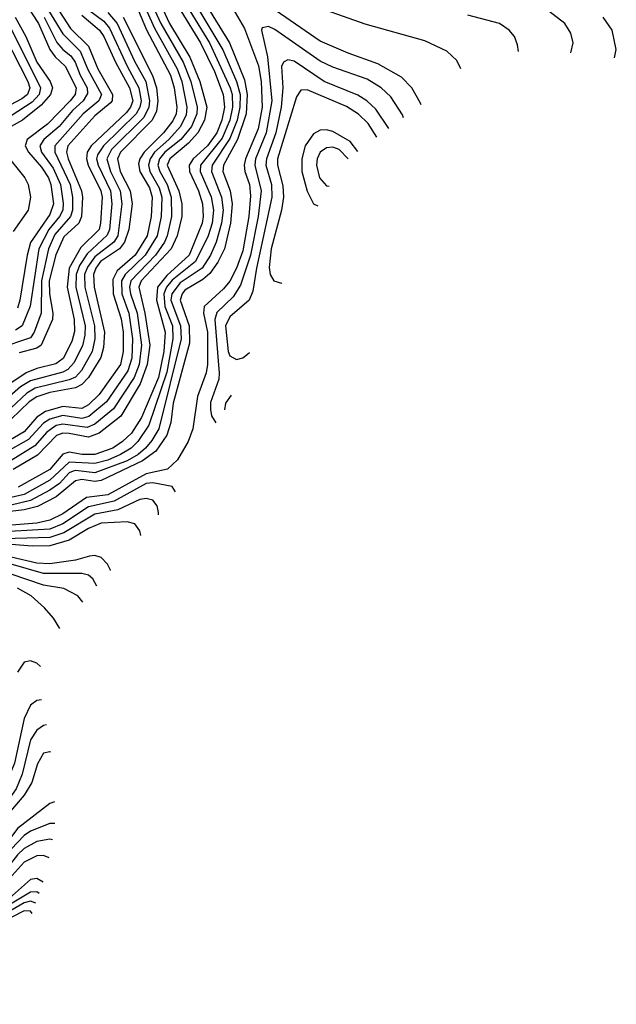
# Model space of a CAD drawing. Header units: inches. Extents: x 990535 to 1117859, y 769386 to 892122.
# Tile 672 of 1056: x 1095436 to 1097291, y 830000 to 833062. Entities that reach past the tile are written whole.
import ezdxf

# ---------------------------------------------------------------- set-up
doc = ezdxf.new("R2010")
doc.units = ezdxf.units.IN
doc.header["$MEASUREMENT"] = 0
doc.layers.add('B0893', color=7, linetype='Continuous')

msp = doc.modelspace()

# ---------------------------------------------------------------- linework, layer by layer
at = {"layer": 'B0893', "color": 5}
for points, elevation in [([(1095490, 833151.1), (1095570, 833018.5), (1095624.7, 832964.7), (1095647.8, 832907.8), (1095690.9, 832830), (1095682.7, 832810), (1095633.4, 832770), (1095545.4, 832670), (1095545.5, 832650), (1095593.2, 832550), (1095600.6, 832510), (1095600, 832470), (1095594.2, 832450), (1095545.7, 832394.3), (1095526.2, 832350), (1095504.2, 832250), (1095502.9, 832150), (1095481.6, 832090), (1095470, 832072.7), (1095370, 832040.2)], 4260), ([(1095860.5, 833140.5), (1095902.2, 833050), (1095965.5, 832945.5), (1095996.5, 832870), (1096017.8, 832790), (1096010.9, 832750), (1095990.3, 832710), (1095961.4, 832678.6), (1095902.7, 832630), (1095895.3, 832610), (1095931.2, 832530), (1095939.9, 832490), (1095940.9, 832450), (1095925.7, 832390), (1095907.5, 832350), (1095814.1, 832250), (1095806.3, 832230), (1095825.8, 832150), (1095840.6, 832050), (1095832.2, 831990), (1095811.2, 831930), (1095750.3, 831829.7), (1095683.6, 831776.4), (1095650, 831763.4), (1095590, 831775.7), (1095570, 831776.2), (1095550.4, 831769.6), (1095492.1, 831707.9), (1095416.4, 831663.6)], 4480), ([(1095510, 833165.2), (1095594.6, 833034.6), (1095650, 832979.9), (1095679.4, 832910), (1095724.5, 832830), (1095723.8, 832810), (1095717.7, 832802.3), (1095670, 832763.8), (1095586, 832670), (1095582.1, 832650), (1095586.7, 832630), (1095628.7, 832530), (1095631.9, 832510), (1095628.9, 832450), (1095620.7, 832430), (1095573.1, 832386.9), (1095548.8, 832331.2), (1095528.3, 832250), (1095529.1, 832210), (1095539.4, 832150), (1095538, 832130), (1095503.2, 832050), (1095490, 832040.6), (1095434.3, 832025.7)], 4280), ([(1096092.1, 833110), (1096135, 833035), (1096178.3, 832918.4), (1096187, 832870), (1096190.6, 832790), (1096177.5, 832722.5), (1096138.2, 832630), (1096134.1, 832610), (1096136.6, 832590), (1096151, 832550), (1096154.2, 832514.2), (1096148.4, 832450), (1096130, 832343.7), (1096110.6, 832289.4), (1096090, 832249.3), (1096070, 832225), (1096009.6, 832170), (1096008.2, 832150), (1096019.9, 832090), (1096020.4, 831990), (1096016, 831964), (1095989.1, 831890), (1095974.6, 831790), (1095960.3, 831750), (1095926.7, 831693.3), (1095896.1, 831663.9), (1095829.5, 831650), (1095710, 831584.2), (1095643.7, 831576.3), (1095570, 831525.5), (1095530, 831506), (1095490, 831496.3), (1095370, 831487.4)], 4620), ([(1096015, 833110), (1096088.4, 832990), (1096135.6, 832875.6), (1096143.4, 832830), (1096140.6, 832770), (1096113.1, 832690), (1096069.7, 832610), (1096067.9, 832590), (1096090.2, 832530), (1096096.6, 832490), (1096092, 832430), (1096072.7, 832350), (1096052.2, 832307.8), (1096027.1, 832272.9), (1096005.6, 832254.4), (1095950, 832221.2), (1095941.2, 832210), (1095935.2, 832190), (1095962.7, 832110), (1095964, 832056), (1095913.1, 831870), (1095906.6, 831810), (1095894.1, 831770), (1095859.8, 831720.2), (1095818.4, 831690), (1095690, 831629.2), (1095670, 831626.4), (1095630, 831632.3), (1095610, 831628.5), (1095550, 831578.1), (1095491.3, 831548.7), (1095450, 831537.4), (1095370, 831528.7)], 4580), ([(1095822.7, 833110), (1095855.4, 833035.5), (1095925.5, 832910), (1095940.2, 832870), (1095956.1, 832790), (1095953.9, 832766.1), (1095935.8, 832730), (1095900.1, 832690), (1095855.7, 832650), (1095841.6, 832630), (1095836.4, 832610), (1095841.2, 832590), (1095870, 832539.5), (1095877.9, 832510), (1095876.6, 832450), (1095864.2, 832390), (1095826.8, 832330), (1095764.2, 832270), (1095753, 832250), (1095753.7, 832210), (1095775.2, 832150), (1095786.8, 832070), (1095784.8, 832010), (1095772.4, 831970), (1095705.7, 831874.3), (1095651.6, 831828.4), (1095630, 831821.8), (1095570, 831831.7), (1095530, 831820.4), (1095510, 831807.4), (1095463.4, 831756.6), (1095390, 831715.2)], 4440), ([(1095838.8, 833130), (1095874.8, 833050), (1095945, 832930), (1095968.2, 832870), (1095987.7, 832790), (1095986.8, 832770), (1095970.3, 832729.7), (1095937, 832690), (1095887.7, 832650), (1095871.1, 832630), (1095865.9, 832610), (1095871.5, 832590), (1095895.3, 832550), (1095906.8, 832510), (1095908, 832450), (1095894.8, 832390), (1095886.7, 832370), (1095858.5, 832330), (1095782.2, 832250), (1095777.8, 832230), (1095780.6, 832210), (1095801.1, 832150), (1095815.2, 832050), (1095807.3, 831990), (1095792.7, 831950), (1095727.9, 831852.1), (1095670, 831804.5), (1095646, 831794), (1095570, 831804.5), (1095550, 831800), (1095520.3, 831779.7), (1095483, 831737), (1095410, 831691.1)], 4460), ([(1095453.6, 833113.6), (1095495.3, 833050), (1095530, 832969.8), (1095546.8, 832946.8), (1095578, 832918), (1095611.8, 832850), (1095609.3, 832830), (1095593.2, 832810), (1095522.8, 832737.2), (1095460, 832690), (1095453.8, 832670), (1095463.5, 832650), (1095503.8, 832603.8), (1095525.4, 832570), (1095533, 832550), (1095541.2, 832490), (1095530, 832456.9), (1095469.8, 832369.8), (1095459.1, 832330), (1095436.6, 832190), (1095430, 832165.1)], 4220), ([(1096684, 832797.4), (1096682.5, 832802.5), (1096655.6, 832850), (1096623.4, 832883.5), (1096550, 832925.3), (1096457.9, 832957.9), (1096370, 832995.2), (1096170, 833134.5)], 4620), ([(1097150.1, 832958.8), (1097156.8, 832990), (1097150, 833020.7), (1097130.7, 833050), (1097054.5, 833110)], 4540), ([(1095650, 833093.2), (1095697.4, 833057.4), (1095715.7, 833035.7), (1095770, 832917.6), (1095807.2, 832850), (1095813.8, 832810), (1095810.3, 832790), (1095798.7, 832770), (1095696.6, 832670), (1095678, 832642), (1095675.5, 832630), (1095680, 832610), (1095718.4, 832530), (1095722.4, 832490), (1095715.2, 832410), (1095708.3, 832391.7), (1095646, 832334), (1095622.4, 832297.6), (1095611.5, 832270), (1095611.3, 832230), (1095639.4, 832110), (1095639.2, 832080.8), (1095631.6, 832048.4), (1095604.9, 831995.1), (1095586, 831974), (1095570, 831966), (1095470, 831939.6), (1095439.1, 831920.9), (1095390, 831878.4)], 4340), ([(1095805.5, 833090), (1095830.7, 833030.7), (1095904.9, 832890), (1095916.7, 832850), (1095924.8, 832790), (1095922.9, 832770), (1095912.7, 832747.3), (1095883.5, 832710), (1095823.1, 832650), (1095810, 832630), (1095805.9, 832614.1), (1095809.4, 832590), (1095839.4, 832539.4), (1095848.5, 832510), (1095845.2, 832450), (1095833, 832390), (1095795.3, 832330), (1095738.9, 832281.1), (1095725.4, 832254.6), (1095727.1, 832210), (1095752.1, 832132.1), (1095757.6, 832090), (1095757.8, 832030), (1095749.5, 831990), (1095683.8, 831896.2), (1095650, 831864.2), (1095630, 831853), (1095570, 831858.8), (1095516.4, 831843.6), (1095490, 831826.4), (1095450, 831780.5), (1095390, 831745.7)], 4420), ([(1095990, 833098.3), (1096068.2, 832968.2), (1096110.4, 832870), (1096121.3, 832830), (1096121, 832790), (1096112.8, 832750), (1096090, 832692.5), (1096034.5, 832610), (1096032.6, 832590), (1096063.7, 832510), (1096068.6, 832470), (1096064, 832430), (1096047.3, 832370), (1096029.4, 832330), (1096003.5, 832290), (1095935.7, 832244.3), (1095909.8, 832210), (1095906.7, 832190), (1095936.6, 832110), (1095938.2, 832070), (1095868.4, 831790), (1095846.9, 831753.1), (1095827.3, 831730), (1095804.3, 831710), (1095770, 831690.8), (1095670, 831652.8), (1095610, 831660.2), (1095602.3, 831657.7), (1095590, 831652.6), (1095560, 831620), (1095530, 831598.8), (1095470, 831566.9), (1095410, 831552.7)], 4560), ([(1095965.1, 833090), (1096026.7, 832990), (1096090.9, 832850), (1096097.1, 832830), (1096098.1, 832790), (1096089.2, 832750), (1096065.9, 832694.1), (1095998.2, 832610), (1095997.5, 832590), (1096031.2, 832511.2), (1096038.9, 832470), (1096034.8, 832430), (1096022.4, 832390), (1095983.4, 832310), (1095910, 832251.9), (1095892.3, 832230), (1095884.1, 832210), (1095887.5, 832170), (1095910.9, 832110), (1095912.6, 832070), (1095893.7, 831966.3), (1095838.3, 831801.7), (1095803.3, 831750), (1095782.5, 831730), (1095750.1, 831710), (1095710, 831692.7), (1095670, 831682.2), (1095590, 831686), (1095530, 831630), (1095450, 831586), (1095410, 831576)], 4540), ([(1095710, 833084.9), (1095739, 833050), (1095793.4, 832933.4), (1095828.4, 832870), (1095839.9, 832810), (1095838.2, 832790), (1095821.8, 832758.2), (1095721.7, 832658.3), (1095707.5, 832630), (1095718.7, 832590), (1095748.7, 832530), (1095753.5, 832490), (1095741.2, 832390), (1095728.8, 832370), (1095670, 832325.3), (1095647.3, 832292.7), (1095638.2, 832270), (1095639, 832230), (1095669, 832110), (1095669.7, 832070), (1095661.2, 832030), (1095628.6, 831971.4), (1095609.4, 831950.6), (1095590, 831941.8), (1095484.1, 831915.9), (1095458.9, 831901.1), (1095410, 831855.1)], 4360), ([(1095937.3, 833090), (1095998.3, 832990), (1096041.5, 832901.5), (1096069.4, 832830), (1096073.4, 832790), (1096064.4, 832750), (1096048.8, 832710), (1096020.3, 832670), (1095976.1, 832630), (1095963.2, 832610), (1095964.7, 832590), (1095992.1, 832530), (1096004.2, 832490), (1096007.2, 832450), (1096003.8, 832430), (1095962.7, 832330), (1095893.3, 832266.7), (1095864.6, 832230), (1095861.2, 832190), (1095888.3, 832090), (1095884.1, 832030), (1095867.4, 831950), (1095815.4, 831824.6), (1095783.6, 831776.4), (1095755.6, 831750), (1095725.6, 831730), (1095670, 831710), (1095630.3, 831710.3), (1095590, 831717.5), (1095570, 831711.1), (1095530, 831663.2), (1095431.4, 831608.6)], 4520), ([(1096807.7, 832909.1), (1096795.2, 832935.2), (1096764.5, 832964.5), (1096696.1, 832996.1), (1096510, 833048.5), (1096390, 833091)], 4580), ([(1095422, 833070), (1095455.6, 833010), (1095490, 832929.8), (1095531.3, 832870), (1095538.4, 832850), (1095532.1, 832830), (1095503.3, 832796.7), (1095444.8, 832750), (1095384.3, 832715.7)], 4180), ([(1095630, 833076.6), (1095684, 833030), (1095698.2, 833010), (1095733.7, 832930), (1095777.2, 832850), (1095787.6, 832810), (1095781.1, 832790), (1095767.8, 832772.2), (1095658.3, 832670), (1095645.7, 832650), (1095644.2, 832630), (1095649.6, 832610), (1095688.1, 832530), (1095692.7, 832510), (1095687.8, 832430), (1095683.1, 832410), (1095626.7, 832353.3), (1095590.5, 832289.5), (1095583.5, 832230), (1095605.7, 832130), (1095607.1, 832092.9), (1095598.1, 832061.9), (1095571.5, 832008.5), (1095548.3, 831991.7), (1095490, 831977.4), (1095456, 831964), (1095390, 831919.7)], 4320), ([(1095401.6, 833050), (1095501.2, 832850), (1095497.2, 832830), (1095474.6, 832805.4), (1095410, 832763)], 4160), ([(1095758.2, 833070), (1095849.2, 832889.2), (1095861.8, 832850), (1095866.2, 832810), (1095862, 832778), (1095848, 832750), (1095749.5, 832650), (1095740, 832630), (1095748.5, 832590), (1095779.7, 832530), (1095785.6, 832490), (1095776.1, 832410), (1095761.9, 832370), (1095746.5, 832350), (1095687.4, 832310), (1095673.2, 832290), (1095666.1, 832270), (1095667.7, 832230), (1095700.3, 832090), (1095697.1, 832042.9), (1095688.2, 832011.8), (1095650, 831949.7), (1095630, 831927.4), (1095610, 831917.3), (1095530, 831902.7), (1095490, 831889.5), (1095466, 831874), (1095410, 831819.4)], 4380), ([(1095512.4, 833070), (1095551.7, 832991.7), (1095570, 832970), (1095595.3, 832950), (1095609.1, 832930), (1095623.9, 832890), (1095645.9, 832850), (1095647.5, 832832.6), (1095633.7, 832810), (1095600.5, 832779.5), (1095558.9, 832730), (1095511.6, 832690), (1095499.3, 832670), (1095504.6, 832650), (1095540.6, 832600.6), (1095563.6, 832550), (1095571.9, 832491.9), (1095570.3, 832470), (1095560.2, 832450), (1095526.7, 832410), (1095495.9, 832350), (1095469, 832171), (1095444.4, 832110), (1095423.6, 832096.4)], 4240), ([(1096987.4, 832963.6), (1096984, 832984), (1096975, 833010), (1096958.3, 833030), (1096927.6, 833050), (1096830, 833076.7)], 4560), ([(1097285.1, 832943.8), (1097291.1, 832970), (1097277.9, 833030), (1097250.5, 833070.5)], 4520), ([(1096210, 833041.2), (1096190, 833036.9), (1096188.1, 833030), (1096206.6, 832946.6), (1096220.1, 832810), (1096202.4, 832710), (1096169.9, 832630), (1096167.3, 832610), (1096186.6, 832530), (1096178.2, 832450), (1096153.6, 832330), (1096123.2, 832236.8), (1096099.5, 832200.5), (1096048.7, 832151.3), (1096043.1, 832130), (1096056.9, 831963.1), (1096055.6, 831944.4), (1096030, 831871.3), (1096029.5, 831850), (1096032.3, 831830), (1096045.8, 831808.1)], 4640), ([(1096629.1, 832757.1), (1096626.1, 832766.1), (1096590, 832822.1), (1096559.9, 832850), (1096516.9, 832876.9), (1096410, 832914.2), (1096370, 832933.5), (1096230, 833031.5), (1096210, 833041.2)], 4640), ([(1095390.4, 833010), (1095462, 832870), (1095468.3, 832850), (1095461, 832830), (1095443.3, 832816.7), (1095390, 832787.7)], 4140), ([(1096270, 832937.4), (1096256.4, 832930), (1096250, 832916.8), (1096254.3, 832850), (1096249.7, 832790), (1096233, 832710), (1096203.2, 832630), (1096201.9, 832610), (1096218.8, 832550), (1096220.4, 832510), (1096172.6, 832290), (1096161.6, 832218.4), (1096150, 832190), (1096090, 832138.3), (1096076, 832110), (1096084.6, 832030), (1096090, 832017.1), (1096110, 832005), (1096130, 832011), (1096150, 832025.8), (1096151.1, 832026.9)], 4660), ([(1096584, 832724), (1096543.9, 832783.9), (1096515.1, 832810), (1096487.5, 832827.5), (1096382.7, 832870), (1096290, 832933), (1096270, 832937.4)], 4660), ([(1096330, 832844.3), (1096310, 832843.2), (1096297.3, 832822.7), (1096237.8, 832630), (1096237.6, 832610), (1096254.3, 832545.7), (1096256.6, 832510), (1096250.4, 832470), (1096217.7, 832350), (1096211.4, 832291.4), (1096214.6, 832270), (1096226.2, 832250), (1096250, 832243.4), (1096251.1, 832243.9)], 4680), ([(1096546.9, 832697), (1096519.3, 832739.3), (1096490, 832768.3), (1096452.3, 832792.3), (1096330, 832844.3)], 4680), ([(1096390, 832720.1), (1096370, 832718.8), (1096350, 832707.4), (1096324.1, 832670), (1096313, 832630), (1096313.4, 832590), (1096330, 832529.4), (1096350, 832489.6), (1096363.2, 832483.6)], 4720), ([(1096487.3, 832652.9), (1096464, 832684), (1096410, 832714.9), (1096390, 832720.1)], 4720), ([(1096410, 832665.6), (1096390, 832663.9), (1096370.1, 832650), (1096361.4, 832630), (1096359.5, 832610), (1096368.6, 832570), (1096390, 832545.7), (1096398.3, 832544.5)], 4740), ([(1096457.3, 832630.1), (1096430, 832658.8), (1096410, 832665.6)], 4740), ([(1095388.8, 832648.8), (1095452.6, 832570), (1095462.9, 832550), (1095469.5, 832510), (1095462.6, 832470), (1095416.2, 832403.8)], 4180), ([(1096074.6, 831849.1), (1096077.5, 831870), (1096094.8, 831894.6)], 4640), ([(1095921.2, 831594.3), (1095910.8, 831610.8), (1095850, 831622.2), (1095830, 831620.3), (1095730, 831565), (1095650, 831547.5), (1095570, 831494), (1095530, 831478), (1095350, 831467.1)], 4640), ([(1095867.6, 831522.3), (1095867.7, 831530), (1095864.1, 831550), (1095850, 831568.2), (1095830, 831573), (1095810, 831570.2), (1095741.7, 831538.3), (1095670, 831524.4), (1095573.9, 831466.1), (1095530, 831452.1), (1095350, 831446.2)], 4660), ([(1095812.9, 831458.2), (1095810, 831472.4), (1095794.6, 831494.6), (1095770, 831500.8), (1095690, 831496), (1095650, 831479.8), (1095590, 831443.9), (1095530, 831426.1), (1095475.6, 831424.4), (1095410.1, 831430.1)], 4680), ([(1095718.5, 831349.1), (1095718.2, 831350), (1095709, 831369), (1095690, 831389.9), (1095670, 831395.7), (1095653.8, 831393.8), (1095610, 831381.4), (1095530, 831369.5), (1095490, 831372.2), (1095410, 831391.2)], 4720), ([(1095676.1, 831300.7), (1095663.3, 831323.3), (1095650, 831334.2), (1095630, 831339.7), (1095510, 831339.5), (1095410, 831368.6)], 4740), ([(1095632.3, 831250.6), (1095617.4, 831270), (1095573.6, 831293.5), (1095510, 831303.1), (1095410, 831338.1)], 4760), ([(1095561.6, 831168.8), (1095541.1, 831201.1), (1095513.5, 831233.5), (1095472.2, 831270), (1095430, 831294)], 4780), ([(1095501.3, 831050.3), (1095490, 831060.9), (1095470, 831068.7), (1095450, 831063.9), (1095430, 831032.8)], 4820), ([(1095504.2, 830946.6), (1095490, 830945.3), (1095470, 830930.6), (1095450.7, 830889.3), (1095420.3, 830750), (1095379.7, 830650), (1095254.9, 830470), (1095210, 830432.4), (1095181.1, 830418.9), (1095130, 830409.3), (1095030, 830408.3), (1095010, 830401.3), (1094999.3, 830390), (1094991.6, 830350), (1095006.1, 830270), (1095001.2, 830230), (1094990, 830202.4), (1094946.8, 830153.2), (1094934.9, 830130), (1094934.7, 830045.3), (1094913.5, 830000)], 4840), ([(1095519.7, 830868.9), (1095510, 830867.3), (1095490, 830853.1), (1095470, 830822.4), (1095444.1, 830715.9), (1095424.9, 830670), (1095268.7, 830450), (1095230, 830418.3), (1095190, 830397), (1095150, 830389.7), (1095057.1, 830382.9), (1095024.3, 830370), (1095013.9, 830346.1), (1095024.4, 830270), (1095017.9, 830210), (1095008.7, 830190), (1094972.9, 830150), (1094962.1, 830130), (1094958.2, 830110), (1094960.6, 830050), (1094956.3, 830030), (1094939.4, 830000)], 4860), ([(1095533.3, 830784.3), (1095530, 830785.7), (1095510, 830781), (1095492, 830748), (1095473.6, 830690), (1095450.6, 830650), (1095390, 830580.4), (1095314.3, 830470), (1095279.2, 830430), (1095230, 830392.7), (1095190, 830373.9), (1095080.2, 830359.8), (1095049, 830350), (1095037.1, 830322.9), (1095042.8, 830250), (1095039.9, 830210), (1095030, 830184.9), (1094988.6, 830130), (1094982.9, 830110), (1094981.5, 830030), (1094973.4, 830010), (1094967.2, 830000)], 4880), ([(1095544.4, 830629.6), (1095530, 830624.3), (1095430, 830547.1), (1095341, 830430), (1095290, 830383.6), (1095210, 830339), (1095107.5, 830312.5), (1095090, 830301.5), (1095081.4, 830278.6), (1095081.2, 830230), (1095074.8, 830190), (1095028.5, 830110), (1095019.2, 830010), (1095015.9, 830000)], 4920), ([(1095546, 830562.8), (1095530, 830562.6), (1095470, 830538.6), (1095450, 830525.1), (1095410, 830482.8), (1095355.2, 830410), (1095298, 830362), (1095246.8, 830333.2), (1095142.5, 830297.5), (1095117.2, 830282.8), (1095103.5, 830256.5), (1095088.5, 830171.5), (1095044.9, 830090), (1095033.7, 830000)], 4940), ([(1095538, 830511.9), (1095530, 830513.7), (1095490, 830506.2), (1095450, 830484.2), (1095430, 830465.2), (1095370.7, 830390), (1095310, 830342.5), (1095249.1, 830310.9), (1095158.5, 830281.5), (1095134.7, 830265.3), (1095121.4, 830238.6), (1095104.6, 830155.4), (1095059.4, 830070), (1095052.9, 830000)], 4960), ([(1095528, 830456), (1095510, 830462.5), (1095490, 830461.9), (1095450, 830442.2), (1095385.2, 830370), (1095331.8, 830330), (1095270, 830295.7), (1095170, 830263.8), (1095149.8, 830250.2), (1095139.9, 830230), (1095121.9, 830138.1), (1095084, 830076), (1095073.6, 830050), (1095070.1, 830000)], 4980), ([(1095509.6, 830380.3), (1095490, 830391.5), (1095470, 830387.7), (1095404.9, 830330), (1095310, 830273.5), (1095207.7, 830232.3), (1095184.4, 830215.6), (1095173.2, 830190), (1095158.8, 830110), (1095119.1, 830030), (1095116.2, 830000)], 5020), ([(1095497.3, 830345.1), (1095490, 830349.3), (1095470, 830349.2), (1095310, 830253.6), (1095230, 830224.5), (1095199, 830201), (1095187.8, 830172.2), (1095178.9, 830110), (1095144.5, 830030), (1095139.8, 830000)], 5040), ([(1095486.7, 830314.5), (1095470, 830320.4), (1095450, 830315.2), (1095319.9, 830240.1), (1095232.7, 830210), (1095211.7, 830190), (1095204, 830170), (1095196.4, 830103.6), (1095175.1, 830050), (1095162.6, 830000)], 5060), ([(1095475.6, 830282.9), (1095470, 830289.9), (1095450, 830290.4), (1095370, 830250.8), (1095334.1, 830225.9), (1095268.3, 830210), (1095230, 830187), (1095218.3, 830150), (1095215, 830090), (1095190.1, 830009.9), (1095186.4, 830000)], 5080)]:
    msp.add_lwpolyline(points, dxfattribs=dict(at, elevation=elevation))

doc.saveas('drawing.dxf')
